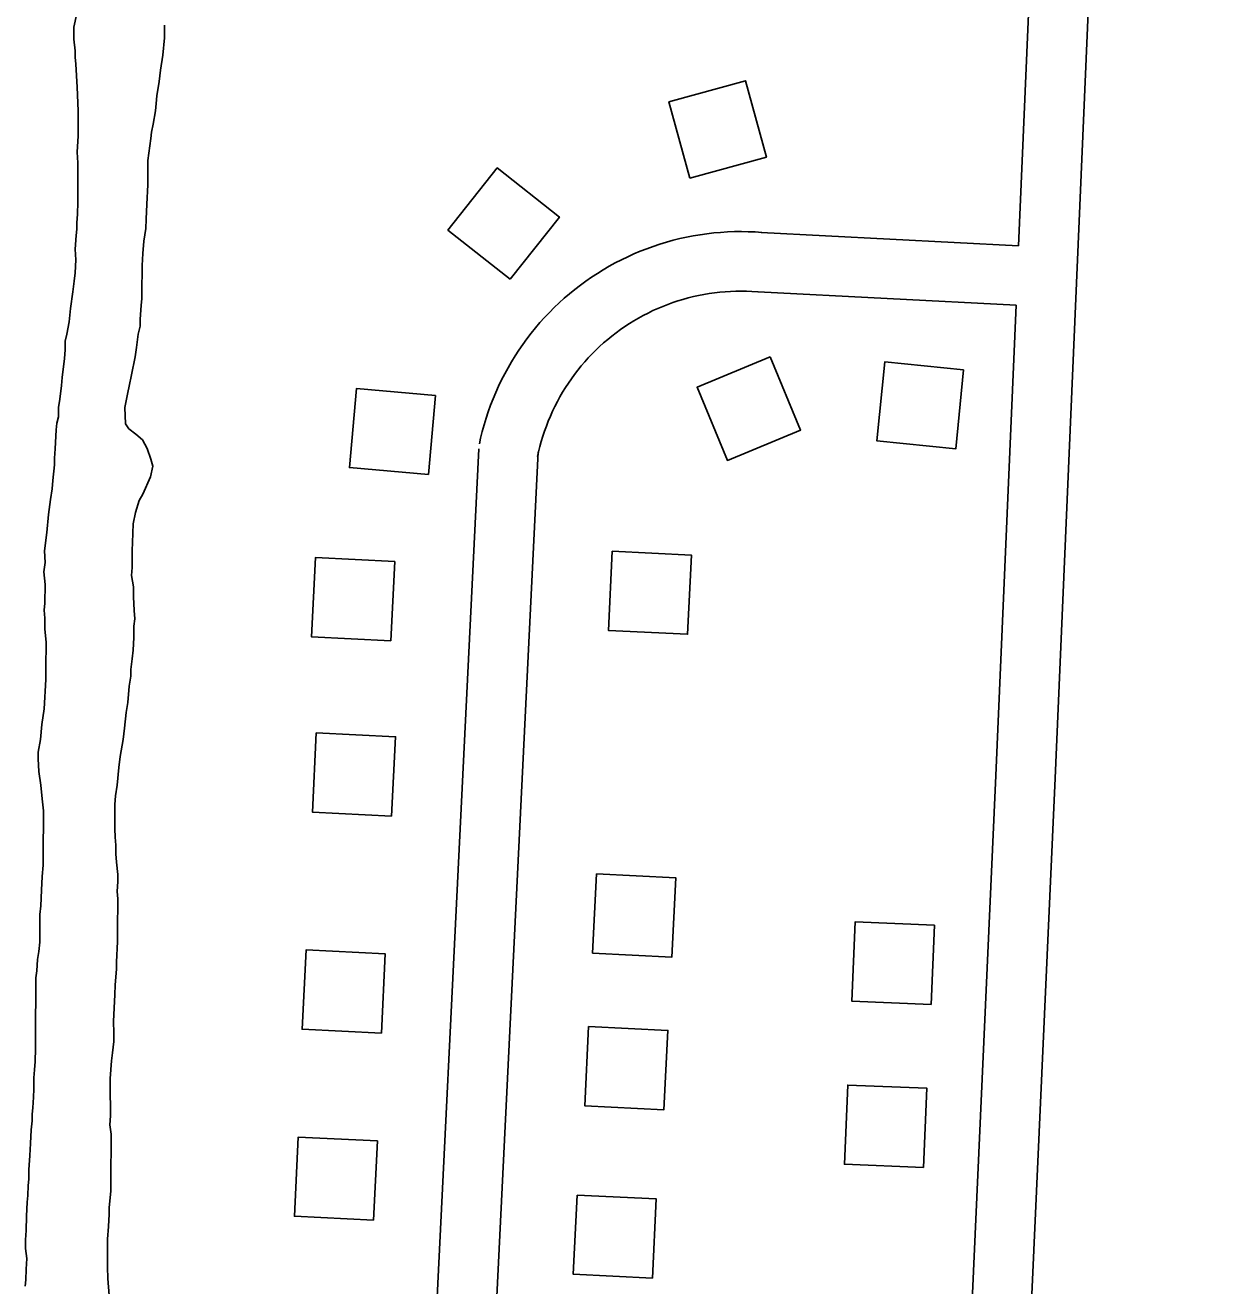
# Model space of a CAD drawing. Extents: x 3683402 to 3721514, y 487807 to 513565.
# Drawn here: x 3690728 to 3691336, y 499824 to 500460 of the extents above; entities that cross this region are included whole.
import ezdxf

# ---------------------------------------------------------------- set-up
doc = ezdxf.new("R2010")
doc.units = 0
for name, color, linetype in [('V-BLDG-OTLN', 7, 'Continuous'), ('V-ROAD-CNTR', 7, 'Continuous'), ('V-TOPO-SHOR', 7, 'Continuous')]:
    doc.layers.add(name, color=color, linetype=linetype)

msp = doc.modelspace()

# ---------------------------------------------------------------- linework, layer by layer
at = {"layer": 'V-BLDG-OTLN'}
for points in [[(3691063.2, 500382.67), (3691101.76, 500393.29), (3691091.15, 500431.86), (3691052.58, 500421.24)], [(3690972.52, 500331.75), (3690997.35, 500363.12), (3690965.99, 500387.94), (3690941.16, 500356.58)], [(3691103.71, 500292.68), (3691066.76, 500277.38), (3691082.06, 500240.42), (3691119.01, 500255.72)], [(3691201.23, 500286.18), (3691161.42, 500290.09), (3691157.5, 500250.28), (3691197.31, 500246.37)], [(3690931.31, 500233.32), (3690934.8, 500273.16), (3690894.96, 500276.66), (3690891.46, 500236.82)], [(3691024, 500194.72), (3691022.05, 500154.77), (3691062, 500152.81), (3691063.96, 500192.76)], [(3690912.32, 500149.52), (3690914.27, 500189.47), (3690874.32, 500191.43), (3690872.36, 500151.48)], [(3690912.74, 500061.17), (3690914.7, 500101.12), (3690874.74, 500103.08), (3690872.79, 500063.13)], [(3691016.07, 500032.01), (3691014.11, 499992.06), (3691054.07, 499990.1), (3691056.02, 500030.05)], [(3691184.83, 499966.14), (3691186.49, 500006.11), (3691146.52, 500007.76), (3691144.87, 499967.8)], [(3690907.56, 499951.74), (3690909.52, 499991.69), (3690869.56, 499993.65), (3690867.6, 499953.7)], [(3691012.1, 499955.05), (3691010.14, 499915.1), (3691050.09, 499913.14), (3691052.05, 499953.09)], [(3691181.06, 499883.94), (3691182.72, 499923.91), (3691142.75, 499925.57), (3691141.1, 499885.6)], [(3690903.63, 499857.44), (3690905.59, 499897.39), (3690865.64, 499899.35), (3690863.68, 499859.4)], [(3691006.28, 499870.11), (3691004.32, 499830.15), (3691044.27, 499828.2), (3691046.23, 499868.15)]]:
    msp.add_lwpolyline(points, close=True, dxfattribs=at)
at = {"layer": 'V-ROAD-CNTR'}
for points in [[(3691336.49, 502918.67), (3691290.02, 501766.66), (3691228.94, 500348.71)], [(3691323.79, 501859.3), (3691320, 501765.41), (3691247.4, 500080.21), (3691222.08, 499518.83)], [(3691099.38, 500355.4), (3691096.09, 500355.62), (3691092.61, 500355.76), (3691089.13, 500355.81), (3691085.65, 500355.78), (3691082.17, 500355.65), (3691078.69, 500355.43), (3691075.23, 500355.12), (3691071.77, 500354.72), (3691068.32, 500354.24), (3691064.88, 500353.66), (3691061.47, 500353), (3691058.06, 500352.25), (3691054.68, 500351.41), (3691051.33, 500350.48), (3691048, 500349.47), (3691044.69, 500348.37), (3691041.42, 500347.18), (3691038.17, 500345.91), (3691034.96, 500344.56), (3691031.79, 500343.13), (3691028.65, 500341.61), (3691025.56, 500340.02), (3691022.51, 500338.34), (3691019.5, 500336.59), (3691016.53, 500334.75), (3691013.62, 500332.85), (3691010.76, 500330.86), (3691007.95, 500328.81), (3691005.19, 500326.68), (3691002.49, 500324.48), (3690999.84, 500322.22), (3690997.26, 500319.88), (3690994.74, 500317.48), (3690992.28, 500315.02), (3690989.88, 500312.49), (3690987.55, 500309.9), (3690985.29, 500307.25), (3690983.1, 500304.55), (3690980.98, 500301.78), (3690978.93, 500298.97), (3690976.95, 500296.1), (3690975.05, 500293.18), (3690973.22, 500290.22), (3690971.48, 500287.21), (3690969.8, 500284.15), (3690968.21, 500281.05), (3690966.71, 500277.91), (3690965.28, 500274.74), (3690963.93, 500271.52), (3690962.67, 500268.28), (3690961.49, 500265), (3690960.4, 500261.7), (3690959.39, 500258.36), (3690958.47, 500255), (3690957.64, 500251.63), (3690957.02, 500248.83)], [(3691228.94, 500348.7), (3691099.15, 500355.41)], [(3691097.38, 500325.47), (3691094.48, 500325.66), (3691091.78, 500325.77), (3691089.07, 500325.81), (3691086.36, 500325.78), (3691083.66, 500325.68), (3691080.96, 500325.51), (3691078.26, 500325.27), (3691075.57, 500324.96), (3691072.89, 500324.59), (3691070.22, 500324.14), (3691067.56, 500323.62), (3691064.92, 500323.04), (3691062.3, 500322.39), (3691059.69, 500321.66), (3691057.09, 500320.88), (3691054.53, 500320.02), (3691051.98, 500319.1), (3691049.46, 500318.12), (3691046.97, 500317.06), (3691044.5, 500315.95), (3691042.06, 500314.77), (3691039.66, 500313.53), (3691037.28, 500312.23), (3691034.94, 500310.86), (3691032.64, 500309.44), (3691030.38, 500307.96), (3691028.15, 500306.42), (3691025.97, 500304.82), (3691023.82, 500303.17), (3691021.72, 500301.46), (3691019.67, 500299.7), (3691017.66, 500297.88), (3691015.7, 500296.02), (3691013.79, 500294.1), (3691011.92, 500292.13), (3691010.11, 500290.12), (3691008.35, 500288.06), (3691006.65, 500285.96), (3691005, 500283.81), (3691003.41, 500281.63), (3691001.87, 500279.4), (3691000.39, 500277.13), (3690998.97, 500274.82), (3690997.61, 500272.48), (3690996.32, 500270.11), (3690995.08, 500267.7), (3690993.91, 500265.26), (3690992.8, 500262.79), (3690991.75, 500260.29), (3690990.77, 500257.77), (3690989.85, 500255.22), (3690989.01, 500252.65), (3690988.22, 500250.06), (3690987.51, 500247.45), (3690986.86, 500244.81), (3690986.32, 500242.36)], [(3691227.65, 500318.73), (3691097.6, 500325.45)], [(3691227.65, 500318.73), (3691217.43, 500081.53), (3691192.36, 499525.83)], [(3690956.69, 500246.33), (3690925.67, 499613.44)], [(3690986.65, 500244.86), (3690955.34, 499606.06)]]:
    msp.add_lwpolyline(points, dxfattribs=at)
at = {"layer": 'V-TOPO-SHOR'}
for points in [[(3690748.15, 500300.55), (3690748.89, 500304.14), (3690750.02, 500310.26), (3690750.78, 500317.09), (3690751.92, 500325.36), (3690752.68, 500330.76), (3690753.06, 500335.07), (3690753.47, 500341.55), (3690753.15, 500346.95), (3690753.56, 500353.79), (3690753.94, 500357.02), (3690753.96, 500360.26), (3690754.35, 500364.58), (3690754.39, 500370.7), (3690754.44, 500377.9), (3690754.5, 500386.9), (3690754.53, 500390.49), (3690754.21, 500395.9), (3690754.62, 500404.17), (3690754.66, 500409.21), (3690754.71, 500416.77), (3690754.07, 500428.65), (3690753.44, 500440.18), (3690753.1, 500443.78), (3690753.12, 500447.02), (3690752.44, 500452.78), (3690752.48, 500458.9), (3690753.97, 500465.73)], [(3690754.5, 500386.9), (3690754.53, 500390.49), (3690754.21, 500395.9), (3690754.62, 500404.17), (3690754.66, 500409.21), (3690754.71, 500416.77), (3690754.07, 500428.65), (3690753.44, 500440.18), (3690753.1, 500443.78), (3690753.12, 500447.02), (3690752.44, 500452.78), (3690752.48, 500458.9), (3690753.97, 500465.73)], [(3690798.18, 500459.92), (3690798.13, 500453.44), (3690797.35, 500444.81), (3690796.22, 500437.26), (3690795.46, 500431.5), (3690794.33, 500424.31), (3690793.94, 500420.35), (3690793.56, 500416.76), (3690792.43, 500409.92), (3690791.69, 500405.97), (3690791.3, 500402.73), (3690789.79, 500391.59), (3690789.76, 500387.99), (3690789.7, 500379.35), (3690789.27, 500369.63), (3690788.86, 500362.08), (3690788.83, 500357.4), (3690787.7, 500350.93), (3690787.3, 500344.81), (3690786.9, 500338.69), (3690786.87, 500335.09), (3690786.83, 500328.25), (3690786.78, 500322.14), (3690786.4, 500318.54), (3690785.99, 500311.7), (3690785.96, 500308.1), (3690784.86, 500304.15), (3690784.09, 500297.32), (3690783.34, 500292.64), (3690781.48, 500283.66), (3690780.36, 500277.9), (3690779.62, 500274.67), (3690778.12, 500267.12), (3690778.43, 500258.84), (3690780.21, 500256.31), (3690783.79, 500253.77), (3690787.01, 500250.86), (3690789.5, 500246.53), (3690791.26, 500241.11), (3690792.32, 500237.51), (3690791.2, 500232.11), (3690787.18, 500223.5), (3690785.36, 500220.28), (3690783.51, 500214.17), (3690782.4, 500208.42), (3690781.97, 500199.06), (3690781.94, 500195.1), (3690781.91, 500190.06), (3690781.88, 500186.47), (3690781.5, 500182.51), (3690782.54, 500176.74), (3690782.5, 500171.7), (3690782.81, 500164.86), (3690783.14, 500160.54), (3690782.76, 500156.94), (3690782.72, 500151.18), (3690782.31, 500144.71), (3690781.92, 500140.39), (3690781.17, 500135), (3690781.14, 500131.76), (3690780.39, 500126.72), (3690779.61, 500118.45), (3690778.86, 500113.42), (3690778.08, 500105.5), (3690777.32, 500099.75), (3690775.82, 500091.12), (3690775.07, 500085.72), (3690774.28, 500076.73), (3690773.53, 500071.34), (3690773.14, 500067.02), (3690773.1, 500061.26), (3690773.05, 500054.78), (3690773.38, 500050.46), (3690773.71, 500046.5), (3690773.68, 500042.18), (3690774.01, 500037.86), (3690774.69, 500031.73), (3690774.67, 500028.13), (3690774.27, 500023.1), (3690774.6, 500019.5), (3690774.56, 500013.38), (3690774.54, 500009.42), (3690774.49, 500002.94), (3690774.46, 499997.9), (3690774.02, 499987.46), (3690774, 499984.22), (3690773.22, 499975.95), (3690773.19, 499971.27), (3690772.38, 499957.6), (3690772.7, 499951.84), (3690772.67, 499947.52), (3690771.91, 499941.76), (3690771.52, 499937.81), (3690770.74, 499928.81)], [(3690798.18, 500459.92), (3690798.13, 500453.44), (3690797.35, 500444.81), (3690796.22, 500437.26), (3690795.46, 500431.5), (3690794.33, 500424.31), (3690793.94, 500420.35), (3690793.56, 500416.76), (3690792.43, 500409.92), (3690791.69, 500405.97), (3690791.3, 500402.73), (3690789.79, 500391.59), (3690789.76, 500387.99), (3690789.7, 500379.35), (3690789.27, 500369.63), (3690788.86, 500362.08)], [(3690727.92, 499824.11), (3690728.31, 499827.34), (3690728.34, 499832.74), (3690728.74, 499838.14), (3690728.06, 499843.18), (3690728.09, 499847.5), (3690728.48, 499852.18), (3690728.53, 499859.38), (3690728.94, 499866.57), (3690729.32, 499869.81), (3690729.35, 499874.85), (3690729.74, 499878.09), (3690729.77, 499882.77), (3690730.18, 499889.96), (3690730.58, 499896.08), (3690730.99, 499902.92), (3690731.38, 499907.59), (3690731.41, 499910.83), (3690731.79, 499914.07), (3690732.19, 499919.47), (3690732.21, 499923.42), (3690732.25, 499929.18), (3690732.64, 499933.14), (3690733.03, 499937.46), (3690733.07, 499943.94), (3690733.11, 499948.98), (3690733.16, 499956.9), (3690733.2, 499962.29), (3690733.23, 499965.89), (3690733.29, 499975.97), (3690733.32, 499979.57), (3690733.71, 499983.17), (3690734.11, 499988.92), (3690734.85, 499992.88), (3690735.25, 499997.56), (3690735.28, 500002.59), (3690735.31, 500006.19), (3690735.34, 500011.59), (3690735.73, 500015.91), (3690736.15, 500023.83), (3690736.56, 500030.66), (3690736.96, 500036.42), (3690737, 500042.9), (3690737.03, 500047.58), (3690737.09, 500056.58), (3690737.15, 500063.77), (3690736.47, 500069.9), (3690735.8, 500076.74), (3690734.76, 500083.59), (3690734.45, 500090.07), (3690734.47, 500093.31), (3690735.6, 500099.78), (3690736.37, 500107.34), (3690737.5, 500115.24), (3690738.33, 500130), (3690738.36, 500134.67), (3690738.4, 500140.08), (3690738.42, 500144.4), (3690738.45, 500148.71), (3690737.78, 500155.56), (3690737.82, 500160.96), (3690737.49, 500164.92), (3690737.87, 500168.52), (3690737.94, 500177.87), (3690737.26, 500184.36), (3690738.01, 500189.03), (3690737.69, 500194.79), (3690738.84, 500204.15), (3690739.62, 500213.14), (3690740.75, 500220.69), (3690741.51, 500226.08), (3690741.9, 500230.4), (3690742.68, 500238.31), (3690742.7, 500241.55), (3690743.09, 500246.23), (3690743.52, 500255.95), (3690743.9, 500259.18), (3690744.64, 500262.42), (3690744.68, 500267.1), (3690745.43, 500271.41), (3690746.19, 500278.24), (3690746.58, 500282.2), (3690747.73, 500291.91), (3690748.12, 500296.23), (3690748.15, 500300.55), (3690748.89, 500304.14), (3690750.02, 500310.26), (3690750.78, 500317.09), (3690751.92, 500325.36), (3690752.68, 500330.76), (3690753.06, 500335.07), (3690753.47, 500341.55), (3690753.15, 500346.95), (3690753.56, 500353.79), (3690753.94, 500357.02), (3690753.96, 500360.26), (3690754.35, 500364.58), (3690754.39, 500370.7), (3690754.44, 500377.9), (3690754.5, 500386.9)], [(3690788.86, 500362.08), (3690788.83, 500357.4), (3690787.7, 500350.93), (3690787.3, 500344.81), (3690786.9, 500338.69), (3690786.87, 500335.09), (3690786.83, 500328.25), (3690786.78, 500322.14), (3690786.4, 500318.54), (3690785.99, 500311.7), (3690785.96, 500308.1), (3690784.86, 500304.15), (3690784.09, 500297.32), (3690783.34, 500292.64), (3690781.48, 500283.66), (3690780.36, 500277.9), (3690779.62, 500274.67), (3690778.12, 500267.12), (3690778.43, 500258.84), (3690780.21, 500256.31), (3690783.79, 500253.77), (3690787.01, 500250.86), (3690789.5, 500246.53), (3690791.26, 500241.11), (3690792.32, 500237.51), (3690791.2, 500232.11), (3690787.18, 500223.5), (3690785.36, 500220.28), (3690783.51, 500214.17), (3690782.4, 500208.42), (3690781.97, 500199.06), (3690781.94, 500195.1), (3690781.91, 500190.06), (3690781.88, 500186.47), (3690781.5, 500182.51), (3690782.54, 500176.74), (3690782.5, 500171.7), (3690782.81, 500164.86), (3690783.14, 500160.54), (3690782.76, 500156.94), (3690782.72, 500151.18), (3690782.31, 500144.71), (3690781.92, 500140.39), (3690781.17, 500135), (3690781.14, 500131.76), (3690780.39, 500126.72), (3690779.61, 500118.45), (3690778.86, 500113.42), (3690778.08, 500105.5), (3690777.32, 500099.75), (3690775.82, 500091.12), (3690775.07, 500085.72), (3690774.28, 500076.73), (3690773.53, 500071.34), (3690773.14, 500067.02), (3690773.1, 500061.26), (3690773.05, 500054.78), (3690773.38, 500050.46), (3690773.71, 500046.5), (3690773.68, 500042.18), (3690774.01, 500037.86), (3690774.69, 500031.73), (3690774.67, 500028.13), (3690774.27, 500023.1), (3690774.6, 500019.5), (3690774.56, 500013.38), (3690774.54, 500009.42), (3690774.49, 500002.94), (3690774.46, 499997.9), (3690774.02, 499987.46), (3690774, 499984.22), (3690773.22, 499975.95), (3690773.19, 499971.27), (3690772.38, 499957.6), (3690772.7, 499951.84), (3690772.67, 499947.52), (3690771.91, 499941.76), (3690771.52, 499937.81), (3690770.74, 499928.81), (3690770.71, 499925.58), (3690770.97, 499910.09), (3690770.58, 499905.42), (3690771.26, 499900.73), (3690771.22, 499894.26), (3690771.14, 499882.74), (3690771.11, 499878.42), (3690771.06, 499872.3), (3690770.28, 499863.66), (3690770.26, 499860.43), (3690769.86, 499854.31), (3690769.45, 499847.83), (3690769.36, 499833.79), (3690769.68, 499828.03), (3690770.34, 499819.39)], [(3690727.92, 499824.11), (3690728.31, 499827.34), (3690728.34, 499832.74), (3690728.74, 499838.14), (3690728.06, 499843.18), (3690728.09, 499847.5), (3690728.48, 499852.18), (3690728.53, 499859.38), (3690728.94, 499866.57), (3690729.32, 499869.81), (3690729.35, 499874.85), (3690729.74, 499878.09), (3690729.77, 499882.77), (3690730.18, 499889.96), (3690730.58, 499896.08), (3690730.99, 499902.92), (3690731.38, 499907.59), (3690731.41, 499910.83), (3690731.79, 499914.07), (3690732.19, 499919.47), (3690732.21, 499923.42), (3690732.25, 499929.18), (3690732.64, 499933.14), (3690733.03, 499937.46), (3690733.07, 499943.94), (3690733.11, 499948.98), (3690733.16, 499956.9), (3690733.2, 499962.29), (3690733.23, 499965.89), (3690733.29, 499975.97), (3690733.32, 499979.57), (3690733.71, 499983.17), (3690734.11, 499988.92), (3690734.85, 499992.88), (3690735.25, 499997.56), (3690735.28, 500002.59), (3690735.31, 500006.19), (3690735.34, 500011.59), (3690735.73, 500015.91), (3690736.15, 500023.83), (3690736.56, 500030.66), (3690736.96, 500036.42), (3690737, 500042.9), (3690737.03, 500047.58), (3690737.09, 500056.58), (3690737.15, 500063.77), (3690736.47, 500069.9), (3690735.8, 500076.74), (3690734.76, 500083.59), (3690734.45, 500090.07), (3690734.47, 500093.31), (3690735.6, 500099.78), (3690736.37, 500107.34), (3690737.5, 500115.24), (3690738.33, 500130), (3690738.36, 500134.67), (3690738.4, 500140.08), (3690738.42, 500144.4), (3690738.45, 500148.71), (3690737.78, 500155.56), (3690737.82, 500160.96), (3690737.49, 500164.92), (3690737.87, 500168.52), (3690737.94, 500177.87), (3690737.26, 500184.36), (3690738.01, 500189.03), (3690737.69, 500194.79), (3690738.84, 500204.15), (3690739.62, 500213.14), (3690740.75, 500220.69), (3690741.51, 500226.08), (3690741.9, 500230.4), (3690742.68, 500238.31), (3690742.7, 500241.55), (3690743.09, 500246.23), (3690743.52, 500255.95), (3690743.9, 500259.18), (3690744.64, 500262.42), (3690744.68, 500267.1), (3690745.43, 500271.41), (3690746.19, 500278.24), (3690746.58, 500282.2), (3690747.73, 500291.91), (3690748.12, 500296.23), (3690748.15, 500300.55)], [(3690770.74, 499928.81), (3690770.71, 499925.58), (3690770.97, 499910.09), (3690770.58, 499905.42), (3690771.26, 499900.73), (3690771.22, 499894.26), (3690771.14, 499882.74), (3690771.11, 499878.42), (3690771.06, 499872.3), (3690770.28, 499863.66), (3690770.26, 499860.43), (3690769.86, 499854.31), (3690769.45, 499847.83), (3690769.36, 499833.79), (3690769.68, 499828.03), (3690770.34, 499819.39)]]:
    msp.add_lwpolyline(points, dxfattribs=at)

doc.saveas('drawing.dxf')
